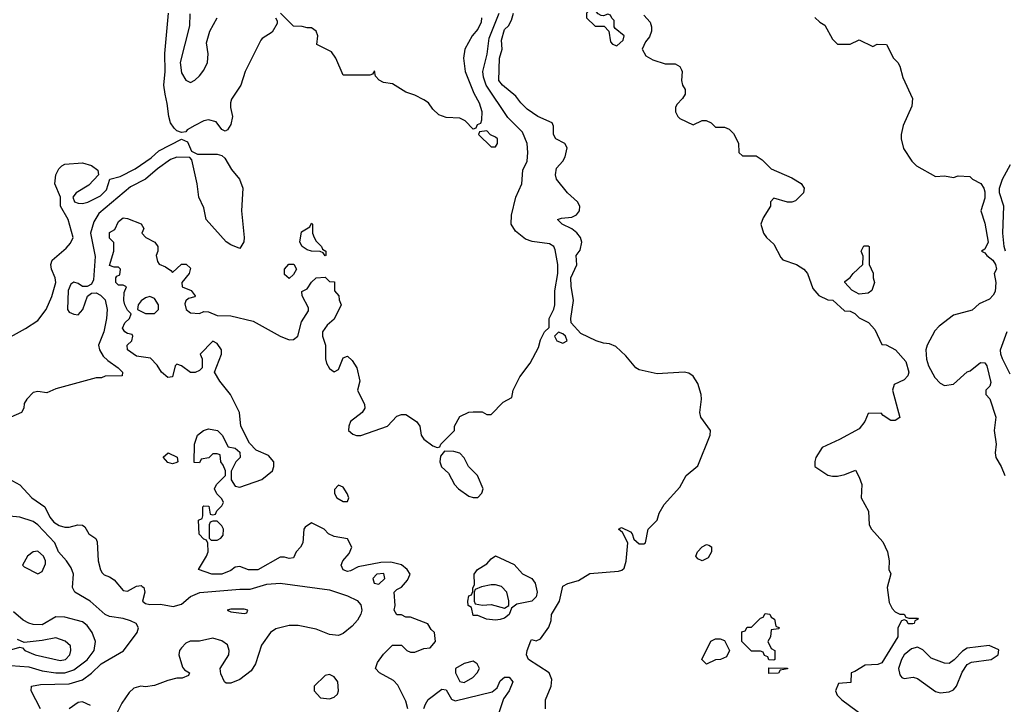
# Model space of a CAD drawing. Header units: inches. Extents: x 1793389 to 1900389, y 320802 to 470796.
# Tile 524 of 656: x 1870670 to 1875056, y 393550 to 396601. Entities that reach past the tile are written whole.
import ezdxf

# ---------------------------------------------------------------- set-up
doc = ezdxf.new("R2010")
doc.units = ezdxf.units.IN
doc.header["$MEASUREMENT"] = 0
doc.layers.add('B8379', color=7, linetype='Continuous')

msp = doc.modelspace()

# ---------------------------------------------------------------- linework, layer by layer
at = {"layer": 'B8379', "color": 2}
for points, elevation in [([(1873230, 396646), (1873210, 396646), (1873194, 396630), (1873194, 396610), (1873232.7, 396572.7), (1873272.7, 396572.7), (1873294, 396550), (1873302, 396502), (1873310, 396492), (1873330, 396484.7), (1873358, 396510), (1873362, 396530), (1873322, 396562), (1873318, 396570), (1873318, 396598), (1873307.3, 396607.3), (1873302, 396622), (1873290, 396626), (1873270, 396618), (1873260.4, 396620.4), (1873247.3, 396627.3)], 198), ([(1872750, 396106), (1872718, 396102), (1872714, 396090), (1872770, 396034), (1872790, 396034), (1872798, 396050), (1872798, 396070), (1872790, 396078), (1872767.3, 396087.3)], 206), ([(1872030, 395548), (1872022, 395562), (1872008, 395568), (1871969.1, 395569.1), (1871950, 395575.3), (1871928.7, 395590), (1871918, 395610), (1871924.7, 395655.3), (1871962, 395678), (1871970, 395694), (1871974, 395690), (1871974, 395650), (1871982, 395630), (1871990, 395614), (1872014, 395590), (1872018, 395578), (1872034, 395570), (1872034, 395550)], 202), ([(1874410, 395378), (1874376.4, 395396.4), (1874346, 395430), (1874346, 395434), (1874370, 395452), (1874382, 395470), (1874426, 395510), (1874427.3, 395547.3), (1874418, 395570), (1874430, 395594), (1874450, 395594), (1874454, 395590), (1874454, 395510), (1874471.1, 395471.1), (1874471.3, 395450), (1874478, 395430), (1874465.4, 395394.6), (1874450, 395382)], 198), ([(1871870, 395448), (1871850, 395466), (1871849, 395490), (1871869.1, 395510.9), (1871891.1, 395511.1), (1871902, 395490), (1871890, 395466)], 202), ([(1871250, 395368), (1871230, 395362), (1871210, 395348), (1871198, 395330), (1871194, 395310), (1871230, 395292), (1871270, 395292), (1871288, 395310), (1871288, 395330), (1871270, 395358)], 202), ([(1873070, 395208), (1873052, 395190), (1873062, 395170), (1873090, 395158.8), (1873108.7, 395170), (1873101.2, 395190), (1873090, 395201.2)], 202), ([(1871350, 394622), (1871330, 394628), (1871308.4, 394651.6), (1871331.1, 394671.1), (1871371.1, 394651.1), (1871374, 394630), (1871370, 394628)], 202), ([(1872562, 394678), (1872544.7, 394655.3), (1872541, 394630), (1872548.1, 394608.1), (1872579.8, 394579.8), (1872606, 394530), (1872624.7, 394510), (1872670, 394478), (1872690, 394471.3), (1872710, 394472), (1872728.9, 394491.1), (1872734, 394510), (1872708.7, 394570), (1872668.7, 394610), (1872650, 394648), (1872630, 394668.7), (1872603.6, 394676.4)], 202), ([(1872090, 394526), (1872072.7, 394507.3), (1872072, 394490), (1872082, 394470), (1872110, 394454), (1872130, 394454), (1872135.3, 394470), (1872128, 394490), (1872110, 394518)], 202), ([(1871550, 394366), (1871530, 394366), (1871518, 394362), (1871514, 394350), (1871514, 394290), (1871522, 394282), (1871550, 394282), (1871566, 394290), (1871576.4, 394303.6), (1871578, 394330), (1871570, 394346)], 202), ([(1870750, 394232.7), (1870730, 394228.7), (1870704.7, 394210), (1870682, 394170), (1870690, 394162), (1870750, 394132), (1870770, 394142), (1870784.7, 394175.3), (1870785.2, 394190), (1870776, 394210)], 214), ([(1873710, 394188.7), (1873690, 394198), (1873682, 394210), (1873689, 394230), (1873710, 394251.3), (1873730, 394262), (1873739.6, 394259.6), (1873751.6, 394251.6), (1873752, 394230), (1873736.9, 394203.1)], 194), ([(1872790, 393924.5), (1872749.2, 393929.2), (1872710, 393946), (1872690, 393946), (1872682, 393982), (1872668, 393990), (1872666, 394010), (1872670, 394034), (1872682, 394038), (1872688, 394052), (1872688, 394068), (1872696.4, 394083.6), (1872694, 394130), (1872709.3, 394150.7), (1872750, 394176), (1872770, 394198), (1872790, 394211), (1872872.5, 394172.5), (1872910, 394131), (1872951.3, 394110), (1872966, 394090), (1872974.8, 394050), (1872970.5, 394029.5), (1872950.6, 394009.4), (1872884.5, 393995.5), (1872861, 393979), (1872850, 393949.4), (1872830, 393934), (1872810, 393927.3)], 198), ([(1872292.1, 394132.1), (1872260.7, 394130), (1872243, 394110), (1872249, 394089), (1872270, 394084.9), (1872296.9, 394110)], 206), ([(1872790, 394082.9), (1872770, 394082), (1872726.4, 394073.6), (1872698, 394062), (1872694, 394050), (1872694, 394010), (1872698, 393998), (1872731.6, 393991.6), (1872770, 393994.8), (1872830, 393978), (1872848, 393990), (1872849, 394011), (1872839.3, 394050), (1872815.6, 394075.6)], 198), ([(1871670, 393974), (1871610, 393974), (1871594, 393970), (1871610, 393962), (1871670, 393954), (1871682, 393958), (1871686, 393970)], 210), ([(1874030, 393746), (1874007.3, 393747.3), (1874002, 393762), (1873987.3, 393767.3), (1873982, 393782), (1873970, 393786), (1873930, 393786), (1873886, 393830), (1873887.3, 393872.7), (1873902, 393878), (1873910, 393894), (1873930, 393894), (1873970, 393934), (1873982, 393938), (1873990, 393954), (1874012, 393952), (1874018, 393938), (1874032, 393930), (1874038, 393898), (1874054, 393890), (1874050, 393886), (1874018, 393882), (1874014, 393850), (1874002, 393830), (1874018, 393798), (1874034, 393790), (1874034, 393750)], 194), ([(1873730, 393728), (1873708, 393750), (1873749.1, 393830.9), (1873770, 393842), (1873790, 393842), (1873810, 393834), (1873832, 393790), (1873818, 393762), (1873791.1, 393748.9), (1873770, 393748)], 194), ([(1874987.9, 393812.1), (1874890, 393799.5), (1874870, 393786), (1874832.7, 393747.3), (1874810, 393732.3), (1874790, 393732.7), (1874730, 393756), (1874692.9, 393792.9), (1874670, 393805.1), (1874642.5, 393797.5), (1874610.4, 393770), (1874597.6, 393750), (1874585.3, 393710), (1874590, 393681), (1874598.8, 393670), (1874610, 393664.4), (1874650, 393670.4), (1874670, 393665.5), (1874750, 393607.3), (1874770, 393600.7), (1874810, 393605.5), (1874830, 393614), (1874843.7, 393630), (1874867.7, 393692.3), (1874890, 393726.8), (1874910, 393737.3), (1874998, 393750), (1875028, 393770), (1875032.3, 393792.3)], 202), ([(1872690, 393742), (1872650, 393732.3), (1872611, 393710), (1872610.8, 393690), (1872630, 393651.3), (1872650, 393647.3), (1872688, 393670), (1872708, 393690), (1872718, 393710), (1872708, 393730)], 202), ([(1874007.3, 393687.3), (1874007.3, 393712.7), (1874090.9, 393710.9), (1874090, 393708), (1874058, 393702), (1874050, 393688)], 194), ([(1872050, 393682.9), (1872030, 393678), (1871981, 393630), (1871981, 393610), (1872010, 393578.8), (1872050, 393574.8), (1872070, 393581), (1872085.2, 393594.8), (1872089.2, 393610), (1872086.6, 393650), (1872070, 393672)], 206)]:
    msp.add_lwpolyline(points, close=True, dxfattribs=dict(at, elevation=elevation))
for points, elevation in [([(1872398.7, 393530), (1872390, 393564), (1872354.9, 393634.9), (1872335.2, 393655.2), (1872273.2, 393690), (1872254, 393710), (1872264.1, 393735.9), (1872290, 393774), (1872330, 393814), (1872370, 393814), (1872394, 393790), (1872410, 393782), (1872430, 393782), (1872470, 393798), (1872498, 393802), (1872522, 393830), (1872518, 393870), (1872503.1, 393883.1), (1872488.4, 393908.4), (1872410, 393938), (1872390, 393938), (1872370, 393948), (1872350, 393948), (1872338, 393970), (1872342, 393990), (1872338, 394050), (1872350, 394062), (1872370, 394071.3), (1872396.6, 394103.4), (1872409.6, 394130), (1872396.3, 394150), (1872370, 394171), (1872323.5, 394183.5), (1872278.4, 394181.6), (1872177.3, 394162.7), (1872144, 394144), (1872130, 394142), (1872110, 394148.7), (1872102, 394170), (1872108.7, 394190), (1872138, 394222), (1872149, 394250), (1872130, 394288), (1872070, 394298), (1872046, 394310), (1872026, 394330), (1871970, 394358), (1871940.7, 394339.3), (1871936, 394330), (1871930.8, 394270), (1871921, 394250), (1871901, 394230), (1871890, 394202), (1871870, 394199.3), (1871850, 394206), (1871830, 394206), (1871730, 394149.6), (1871689.5, 394149.5), (1871650, 394164), (1871630, 394161.2), (1871610, 394146), (1871570, 394129.5), (1871526, 394130), (1871466, 394150), (1871502, 394210), (1871508.7, 394230), (1871507.3, 394267.3), (1871502, 394282), (1871490, 394286), (1871468.4, 394308.4), (1871466, 394370), (1871482, 394378), (1871486, 394390), (1871486, 394430), (1871490, 394434), (1871512.7, 394432.7), (1871518, 394398), (1871530, 394394), (1871542, 394398), (1871547.3, 394412.7), (1871570, 394434), (1871578, 394450), (1871570, 394466), (1871547.3, 394487.3), (1871538, 394510), (1871546, 394530), (1871586, 394570), (1871586, 394590), (1871576.4, 394616.4), (1871566, 394630), (1871562, 394662), (1871550, 394666), (1871530, 394666), (1871511.6, 394648.4), (1871478, 394642), (1871470, 394626), (1871447.3, 394627.3), (1871448, 394710), (1871462, 394750), (1871489.1, 394770.9), (1871510, 394778), (1871550.8, 394770.8), (1871572, 394750), (1871598, 394698), (1871630, 394692), (1871650, 394674), (1871652, 394650), (1871632, 394630), (1871611.6, 394588.4), (1871612, 394550), (1871630, 394522), (1871650, 394518), (1871748.9, 394551.1), (1871795.3, 394590), (1871802, 394610), (1871802, 394630), (1871778.6, 394658.6), (1871722.7, 394682.7), (1871693.2, 394713.2), (1871655.3, 394790), (1871649, 394850), (1871609.2, 394930), (1871561.2, 394990), (1871538, 395030), (1871568, 395110), (1871568, 395130), (1871550, 395158), (1871530, 395168), (1871474, 395110), (1871482, 395090), (1871482, 395050), (1871470, 395038), (1871451.1, 395028.9), (1871430, 395028.7), (1871390, 395058), (1871370, 395066), (1871362, 395058), (1871350.8, 395010), (1871330, 395006), (1871302, 395030), (1871282, 395062), (1871251.9, 395091.9), (1871190, 395100.9), (1871149.3, 395130), (1871149, 395150), (1871168.7, 395170), (1871174, 395190), (1871170, 395198), (1871150, 395202), (1871138, 395210), (1871126.8, 395226.8), (1871137.2, 395250), (1871158, 395270), (1871166, 395290), (1871150, 395306), (1871137.2, 395330), (1871133.2, 395350), (1871135.3, 395384.7), (1871146, 395410), (1871130, 395418), (1871110, 395418), (1871098, 395430), (1871098, 395450), (1871102, 395458), (1871115.3, 395464.7), (1871118, 395490), (1871110, 395498), (1871090, 395498), (1871070, 395506), (1871089, 395570), (1871088.7, 395608.7), (1871070, 395628), (1871070, 395652), (1871094, 395666), (1871110, 395702), (1871130, 395718), (1871150, 395714.8), (1871211.3, 395691.3), (1871222, 395670), (1871214, 395650), (1871232, 395630), (1871272, 395610), (1871284.7, 395590), (1871284.7, 395570), (1871278, 395550), (1871283.6, 395523.6), (1871291.6, 395511.6), (1871319.8, 395499.8), (1871343.6, 395483.6), (1871350, 395474), (1871390, 395512), (1871411.6, 395511.6), (1871430, 395494), (1871424.7, 395470), (1871392, 395430), (1871394, 395410), (1871433.7, 395393.7), (1871451, 395370), (1871450, 395366), (1871422, 395358), (1871410, 395348), (1871405.2, 395334.8), (1871411, 395310), (1871430, 395294.8), (1871470, 395291.3), (1871490, 395301), (1871510, 395298.8), (1871550, 395282.8), (1871610, 395280.7), (1871710, 395257.3), (1871830, 395190.6), (1871870, 395174.8), (1871890, 395176), (1871908.7, 395190), (1871925.2, 395254.8), (1871956.4, 395303.6), (1871956.4, 395316.4), (1871928, 395370), (1871926, 395390), (1871950, 395402), (1871968.9, 395431.1), (1871990, 395451.3), (1872030, 395454), (1872050, 395434), (1872072.7, 395432.7), (1872072.7, 395392.7), (1872092, 395370), (1872092.7, 395352.7), (1872102, 395330), (1872070, 395266), (1872039.6, 395240.4), (1872018, 395210), (1872018, 395190), (1872032, 395150), (1872031.3, 395090), (1872036, 395070), (1872050, 395046), (1872070, 395031.3), (1872090, 395042), (1872110, 395094), (1872130, 395102), (1872150, 395082), (1872170.8, 395050), (1872184.7, 394990), (1872174, 394950), (1872206.4, 394886.4), (1872206.8, 394870), (1872194.8, 394850), (1872143.8, 394810), (1872135.5, 394790), (1872134.8, 394770), (1872153.2, 394753.2), (1872170, 394747.3), (1872190, 394747.3), (1872308, 394790), (1872350, 394834), (1872370, 394842), (1872390, 394842), (1872438, 394810), (1872452, 394790), (1872458, 394750), (1872470, 394732), (1872510, 394702), (1872530, 394694), (1872542, 394698), (1872546, 394710), (1872606, 394770), (1872606, 394790), (1872630, 394832), (1872670, 394852), (1872690, 394854), (1872730, 394854), (1872750, 394842), (1872770, 394842), (1872823.1, 394896.9), (1872862, 394918), (1872868, 394950), (1872898, 395010), (1872944, 395070), (1872980.2, 395139.8), (1872990, 395174), (1873008, 395210), (1873028, 395230), (1873029, 395270), (1873049.2, 395310.8), (1873053.2, 395330), (1873052.9, 395392.9), (1873067.3, 395470), (1873066.3, 395510), (1873055.1, 395575.1), (1873049.2, 395590), (1873030, 395602), (1872952.6, 395612.6), (1872923.5, 395623.5), (1872878.4, 395658.4), (1872859.3, 395690), (1872860.9, 395730), (1872879.6, 395810), (1872906, 395870), (1872911.6, 395930), (1872929.7, 395970.3), (1872933.3, 396010), (1872929.7, 396050), (1872910, 396099.5), (1872844.9, 396164.9), (1872748.2, 396310), (1872735.3, 396344.7), (1872733, 396370), (1872751.9, 396448.1), (1872760.9, 396519.1), (1872805.1, 396630)], 202), ([(1871808.7, 396610), (1871816.4, 396596.4), (1871816.4, 396583.6), (1871794.6, 396545.4), (1871750, 396518), (1871744, 396510), (1871674, 396370), (1871654, 396310), (1871613.6, 396246.4), (1871608, 396230), (1871608, 396210), (1871617.2, 396170), (1871610, 396134), (1871595.3, 396110), (1871584.7, 396104.7), (1871570, 396112), (1871545.4, 396145.4), (1871510, 396154.8), (1871490, 396150.5), (1871449.2, 396130), (1871415.3, 396110), (1871410, 396102), (1871390, 396098), (1871370, 396106), (1871357.3, 396117.3), (1871342, 396142), (1871333.4, 396170), (1871327.2, 396227.2), (1871317.1, 396270), (1871312.4, 396310), (1871318, 396370), (1871315.8, 396450), (1871332.7, 396630)], 206), ([(1871427.9, 396627.9), (1871425.8, 396574.2), (1871384.4, 396410), (1871390, 396364.7), (1871410, 396331.3), (1871430, 396321), (1871450, 396331), (1871470, 396351), (1871490, 396376), (1871506, 396410), (1871509.3, 396449.3), (1871502, 396498), (1871517.2, 396550), (1871549.3, 396610)], 210), ([(1872727, 396610), (1872725.1, 396590), (1872710, 396558.8), (1872685.2, 396530), (1872653.2, 396470), (1872646.6, 396430), (1872654.5, 396370), (1872693.3, 396273.3), (1872717.2, 396230), (1872728, 396192), (1872727.3, 396152.7), (1872722, 396138), (1872708, 396132), (1872702, 396118), (1872690, 396114), (1872654, 396150), (1872630, 396162), (1872570, 396164.7), (1872536.9, 396176.9), (1872510, 396202), (1872491.3, 396230), (1872470, 396244.7), (1872430, 396264.7), (1872390, 396278), (1872330, 396316), (1872290, 396322), (1872271.6, 396331.6), (1872254, 396350), (1872250, 396374), (1872242, 396358), (1872230, 396354), (1872110, 396354), (1872078, 396430), (1872058, 396458), (1871994, 396490), (1871998, 396530), (1871990.7, 396550.7), (1871970, 396564.7), (1871950, 396564.7), (1871928.4, 396571.6), (1871890, 396572), (1871830.9, 396630.9)], 206), ([(1873011.5, 393530), (1873012.7, 393570), (1873037.2, 393630), (1873040.2, 393660.2), (1873028.7, 393690), (1872936, 393750), (1872928, 393770), (1872929.7, 393790), (1872947.2, 393832.8), (1872950, 393838), (1872970, 393832), (1872990, 393842), (1873026.6, 393893.4), (1873036.6, 393923.4), (1873039.3, 393950), (1873074, 394010), (1873090, 394076), (1873111.9, 394088.1), (1873158.5, 394101.5), (1873210, 394132.2), (1873337, 394143), (1873352.1, 394147.9), (1873362.7, 394157.3), (1873372.1, 394187.9), (1873379, 394270), (1873355.3, 394315.3), (1873338, 394330), (1873350, 394338), (1873390, 394318), (1873398, 394310), (1873406, 394286), (1873430, 394264.7), (1873450, 394264.7), (1873458, 394270), (1873469.3, 394330.7), (1873508.9, 394371.1), (1873518, 394402), (1873540.2, 394439.8), (1873610, 394518), (1873638, 394570), (1873690, 394612), (1873745.1, 394750), (1873747, 394770), (1873703.6, 394830), (1873699.7, 394850), (1873707.6, 394910), (1873705.1, 394930), (1873690, 394979), (1873670, 395012), (1873650, 395025.1), (1873630, 395029.6), (1873510, 395023), (1873430, 395041.3), (1873415.1, 395050), (1873370, 395102.7), (1873324.8, 395144.8), (1873296.6, 395156.6), (1873270, 395159.3), (1873238, 395170), (1873170, 395202.7), (1873126.6, 395250), (1873124.2, 395270), (1873137, 395350), (1873125.8, 395414.2), (1873125.6, 395450), (1873152.1, 395507.9), (1873149.4, 395550), (1873166.2, 395573.8), (1873173.3, 395610), (1873167.3, 395630), (1873151.7, 395651.7), (1873130, 395669.3), (1873086, 395690), (1873066, 395710), (1873083.1, 395716.9), (1873130, 395721), (1873150, 395731.3), (1873164, 395750), (1873165.2, 395770), (1873154, 395790), (1873109.6, 395829.6), (1873061.2, 395890), (1873056, 395910), (1873060.9, 395939.1), (1873088.7, 395970), (1873099, 395990), (1873108, 396030), (1873098, 396050), (1873058, 396070), (1873048, 396090), (1873047.3, 396127.3), (1873042, 396142), (1872978, 396170), (1872930, 396202), (1872902, 396230), (1872880.2, 396260.2), (1872821.2, 396310), (1872804.5, 396330), (1872807.6, 396430), (1872819, 396470), (1872815.3, 396510), (1872830, 396558), (1872846.6, 396573.4), (1872860.9, 396599.1), (1872869.5, 396630)], 198), ([(1873450, 396622), (1873478, 396590), (1873484.7, 396570), (1873484.7, 396550), (1873475.3, 396524.7), (1873456.9, 396503.1), (1873442, 396470), (1873459.6, 396439.6), (1873490, 396422), (1873544.7, 396404.7), (1873590, 396404.7), (1873610, 396392), (1873618, 396378), (1873621, 396370), (1873618, 396330), (1873622, 396310), (1873634, 396290), (1873634, 396270), (1873622, 396250), (1873596.9, 396223.1), (1873591.3, 396210), (1873591, 396190), (1873601, 396170), (1873610, 396161), (1873670, 396132), (1873710, 396152), (1873728.4, 396151.6), (1873750, 396142), (1873770, 396122), (1873810, 396122), (1873830, 396114), (1873850, 396094), (1873871.6, 396051.6), (1873874, 396010), (1873890, 395994), (1873950, 395994), (1873976.9, 395976.9), (1874016.9, 395936.9), (1874110, 395896), (1874150.7, 395870.7), (1874164.7, 395850), (1874162, 395830), (1874125.4, 395794.6), (1874110, 395788), (1874090, 395788), (1874030, 395806), (1874014, 395790), (1874014, 395770), (1873982, 395718), (1873971.3, 395690), (1873982.8, 395650), (1873996, 395630), (1874030, 395601), (1874060.7, 395540.7), (1874070, 395531.3), (1874130, 395510.7), (1874162.8, 395490), (1874178.8, 395470), (1874203.5, 395403.5), (1874230, 395372), (1874270, 395352), (1874291.6, 395351.6), (1874343.6, 395303.6), (1874370, 395302), (1874390, 395292), (1874410, 395272), (1874451.1, 395251.1), (1874479.8, 395219.8), (1874510, 395154), (1874530, 395152), (1874572, 395130), (1874618, 395078), (1874630.6, 395030), (1874626.4, 395013.6), (1874610, 394995.3), (1874564.7, 394975.3), (1874558, 394950), (1874590, 394828), (1874570, 394815.3), (1874550, 394815.3), (1874516.4, 394836.4), (1874507.3, 394847.3), (1874450, 394846), (1874434, 394810), (1874410, 394778), (1874322, 394730), (1874245.2, 394694.8), (1874216, 394650), (1874211.6, 394631.6), (1874212, 394610), (1874270, 394571), (1874290, 394566), (1874313.6, 394566.4), (1874345.6, 394574.4), (1874392.7, 394592.7), (1874410, 394562), (1874421, 394530), (1874418, 394470), (1874450.6, 394410.6), (1874453.4, 394350), (1874464, 394330), (1874514.4, 394274.4), (1874535.5, 394230), (1874542.8, 394190), (1874542, 394150), (1874551, 394131), (1874534.8, 394070), (1874543.5, 394003.5), (1874556.9, 393976.9), (1874570, 393962), (1874590, 393952), (1874610, 393952), (1874618, 393938), (1874630, 393934), (1874670, 393934), (1874672, 393930), (1874658, 393922), (1874654, 393910), (1874648.4, 393908.4), (1874628.4, 393908.4), (1874622, 393922), (1874610, 393926), (1874598, 393922), (1874582, 393890), (1874581, 393850), (1874510, 393734), (1874493.2, 393726.8), (1874435.9, 393724.1), (1874390, 393695.3), (1874374, 393690), (1874372.7, 393647.3), (1874318, 393642), (1874304.7, 393610), (1874312, 393590), (1874332, 393570), (1874434, 393494)], 198), ([(1874211.6, 396611.6), (1874234, 396590), (1874256.9, 396576.9), (1874290, 396514), (1874312.7, 396492.7), (1874370, 396492), (1874410, 396512), (1874470, 396482), (1874490, 396492), (1874530.8, 396490.8), (1874562, 396430), (1874582, 396410), (1874590, 396394), (1874603.5, 396343.5), (1874646.8, 396250), (1874643.5, 396216.5), (1874606, 396130), (1874596, 396090), (1874596, 396070), (1874607.1, 396027.1), (1874644.7, 395970), (1874664.7, 395950), (1874750, 395902.8), (1874790, 395904.7), (1874830, 395898), (1874850, 395904.7), (1874902, 395902), (1874914, 395890), (1874951.1, 395871.1), (1874964.7, 395850), (1874970, 395834), (1874970, 395806), (1874951.3, 395750), (1874970, 395694), (1874984.7, 395610), (1874970, 395578), (1874954, 395570), (1874970, 395562), (1874978, 395550), (1875004.7, 395530), (1875017.3, 395510), (1875021, 395490), (1875011.3, 395470), (1875018, 395430), (1875014.8, 395390), (1875007.1, 395372.9), (1874990, 395355.3), (1874944.5, 395335.5), (1874913.4, 395306.6), (1874830, 395284.5), (1874765.5, 395234.5), (1874746.1, 395213.9), (1874711.8, 395150), (1874707.2, 395130), (1874708.8, 395088.8), (1874718.7, 395058.7), (1874746.9, 395006.9), (1874770, 394981), (1874790, 394970.7), (1874830, 394976), (1874890, 395031), (1874904, 395036), (1874950, 395074), (1874970, 395072), (1874978, 395058), (1874996, 394984), (1874991.6, 394968.4), (1874974, 394950), (1874974, 394930), (1874991.6, 394911.6), (1875018, 394830), (1875010.8, 394770), (1875019.1, 394710), (1875014.8, 394670), (1875018.8, 394650), (1875042.8, 394610), (1875059.1, 394570)], 202), ([(1870530, 395133.6), (1870695.4, 395224.6), (1870750, 395260.7), (1870788.2, 395310), (1870813.1, 395366.9), (1870830.6, 395430), (1870828, 395450), (1870810.5, 395490), (1870807.7, 395510), (1870814, 395530), (1870876.7, 395583.3), (1870895.5, 395604.5), (1870907.3, 395630), (1870886, 395710), (1870851, 395770), (1870851, 395810), (1870825.5, 395870), (1870830.4, 395910), (1870844, 395936), (1870857.3, 395950), (1870870, 395956.9), (1870950, 395963.5), (1870990, 395951.6), (1871018, 395930), (1871021.2, 395910), (1870977, 395863), (1870920.9, 395830), (1870906, 395810), (1870913.2, 395790), (1870930, 395784), (1870950, 395782.6), (1870972.5, 395787.5), (1871030, 395816), (1871056.7, 395843.3), (1871071, 395890), (1871117.4, 395902.6), (1871183.4, 395936.6), (1871254.8, 395985.2), (1871290, 396016.9), (1871390, 396068.7), (1871416.5, 396056.5), (1871435.3, 396015.3), (1871462, 396002), (1871550, 396001.2), (1871570, 395995.3), (1871583.7, 395983.7), (1871612.9, 395932.9), (1871649.4, 395890), (1871663.7, 395850), (1871658, 395750), (1871669, 395630), (1871668.7, 395611.3), (1871650, 395582), (1871610, 395598), (1871590, 395611.3), (1871501, 395710), (1871490, 395762), (1871467.7, 395810), (1871460.4, 395870), (1871436.8, 395976.8), (1871427.1, 395987.1), (1871370, 395988.4), (1871341.3, 395978.7), (1871283.1, 395936.9), (1871229.3, 395890), (1871163.7, 395856.3), (1871022.4, 395737.6), (1871000.4, 395699.6), (1870984.5, 395650), (1871006.3, 395546.3), (1870998.4, 395441.6), (1870990, 395422), (1870970, 395411.3), (1870950, 395411.3), (1870930, 395426), (1870910, 395431), (1870897.2, 395422.8), (1870885.1, 395394.9), (1870882, 395310), (1870890, 395298), (1870910, 395288), (1870930, 395286), (1870951.3, 395310), (1870971, 395369), (1870990, 395382), (1871010, 395384), (1871030, 395373.2), (1871050, 395352.7), (1871059.5, 395310), (1871057, 395270), (1871043.7, 395210), (1871021.2, 395150), (1871025.2, 395130), (1871042, 395102), (1871061.5, 395081.5), (1871108, 395050), (1871128, 395030), (1871126, 395014), (1871050, 395012), (1871034.6, 395005.4), (1871010, 395004.7), (1870830, 394956), (1870790, 394938), (1870750, 394944), (1870730, 394939.1), (1870700.7, 394910), (1870689.6, 394890), (1870687.3, 394870), (1870677.2, 394850), (1870630, 394830.3)], 206), ([(1875061.7, 395570), (1875055.6, 395590), (1875048.9, 395650), (1875054.3, 395770), (1875034.4, 395830), (1875034.9, 395850), (1875048.5, 395890), (1875083.8, 395956.2)], 206), ([(1875081.6, 395021.6), (1875047.4, 395090), (1875040.3, 395110), (1875039.5, 395130), (1875068.3, 395211.7)], 206), ([(1870570, 394581.2), (1870670, 394528.7), (1870724, 394470), (1870780.9, 394430), (1870804.4, 394384.4), (1870821.6, 394361.6), (1870846.1, 394346.1), (1870870, 394339.1), (1870890, 394338.9), (1870929.2, 394349.2), (1870948.9, 394348.9), (1870960.4, 394340.4), (1870978, 394310), (1871008.7, 394288.7), (1871014.6, 394274.6), (1871019.3, 394190), (1871029.2, 394149.2), (1871036.5, 394136.5), (1871046.3, 394126.3), (1871070, 394118), (1871090, 394104.5), (1871130, 394057.6), (1871150, 394053.6), (1871190, 394076.9), (1871210, 394078.7), (1871215.3, 394075.3), (1871222, 394070), (1871227.6, 394050), (1871217.2, 394010), (1871230, 393999.3), (1871250, 393995.1), (1871296.6, 393996.6), (1871353.7, 393986.3), (1871390, 393996), (1871430.4, 394029.6), (1871472.1, 394047.9), (1871650, 394063.5), (1871697, 394063), (1871770, 394086), (1871830, 394089.6), (1872050, 394059.7), (1872130, 394033.6), (1872172.5, 394012.5), (1872190, 393993.2), (1872194, 393970), (1872190, 393952), (1872174.9, 393925.1), (1872150, 393898.8), (1872110, 393864.7), (1872090, 393856), (1872050, 393861), (1871990, 393884), (1871910, 393901.6), (1871870, 393900.4), (1871810, 393885.5), (1871786.6, 393870), (1871746.5, 393813.5), (1871719.5, 393730), (1871701, 393699), (1871650, 393661), (1871610, 393644.7), (1871590, 393644.7), (1871582, 393650), (1871565.4, 393685.4), (1871562, 393710), (1871601, 393770), (1871602.8, 393790), (1871594.6, 393814.6), (1871570, 393833.4), (1871530, 393844.9), (1871471.1, 393831.1), (1871428.4, 393831.6), (1871410, 393822), (1871390, 393802), (1871382, 393790), (1871378, 393770), (1871394.6, 393714.6), (1871403.1, 393703.1), (1871426, 393690), (1871422, 393678), (1871393.6, 393666.4), (1871370, 393666), (1871330, 393656), (1871270, 393633.4), (1871230, 393628), (1871209.5, 393630.5), (1871178, 393622), (1871157.5, 393602.5), (1871125.1, 393554.9), (1871102.7, 393510)], 206), ([(1870762.7, 393530), (1870720.9, 393610), (1870722, 393630), (1870762, 393638), (1870890, 393641.3), (1870950, 393659.5), (1870990, 393688.5), (1871032, 393730), (1871131.6, 393788.4), (1871193.2, 393870), (1871199, 393890), (1871188.7, 393910), (1871162.5, 393922.5), (1871130, 393932), (1871070, 393940.9), (1871050, 393949.4), (1870983.7, 394010), (1870915.1, 394050), (1870905.1, 394070), (1870909.6, 394130), (1870898.3, 394158.3), (1870878, 394190), (1870842.9, 394230), (1870826, 394270), (1870750, 394349.5), (1870730, 394364.5), (1870670, 394383.6), (1870530, 394397.7)], 210), ([(1870630, 393722.6), (1870710, 393716.9), (1870770, 393698.3), (1870830.2, 393690.2), (1870870, 393690.2), (1870910, 393703.1), (1870970, 393748.4), (1871002, 393790), (1871006.6, 393830), (1870992.7, 393870), (1870970, 393901.2), (1870950, 393918), (1870870, 393938), (1870830, 393939.5), (1870770, 393903.6), (1870730, 393906), (1870710, 393912), (1870685.3, 393925.3), (1870642.5, 393962.5)], 214), ([(1870570, 393775.5), (1870670, 393804.7), (1870682, 393802), (1870692, 393790), (1870738, 393770), (1870850, 393745.5), (1870873.2, 393750), (1870892.3, 393770), (1870898, 393790), (1870896, 393810), (1870871.5, 393831.5), (1870830, 393846.6), (1870770, 393834), (1870690, 393826), (1870659.3, 393839.3)], 218), ([(1872469.6, 393530.4), (1872477.2, 393550), (1872489.5, 393570.5), (1872550, 393617.3), (1872570, 393614.8), (1872593.4, 393573.4), (1872610, 393564.7), (1872774.2, 393605.8), (1872796.6, 393623.4), (1872810, 393654.8), (1872830, 393670.4), (1872850, 393670.5), (1872866, 393650), (1872850.8, 393610), (1872825.2, 393574.8), (1872797.1, 393490)], 198), ([(1870984.9, 393544.9), (1870950, 393560.5), (1870930, 393557.1), (1870889.4, 393530)], 206)]:
    msp.add_lwpolyline(points, dxfattribs=dict(at, elevation=elevation))

doc.saveas('drawing.dxf')
